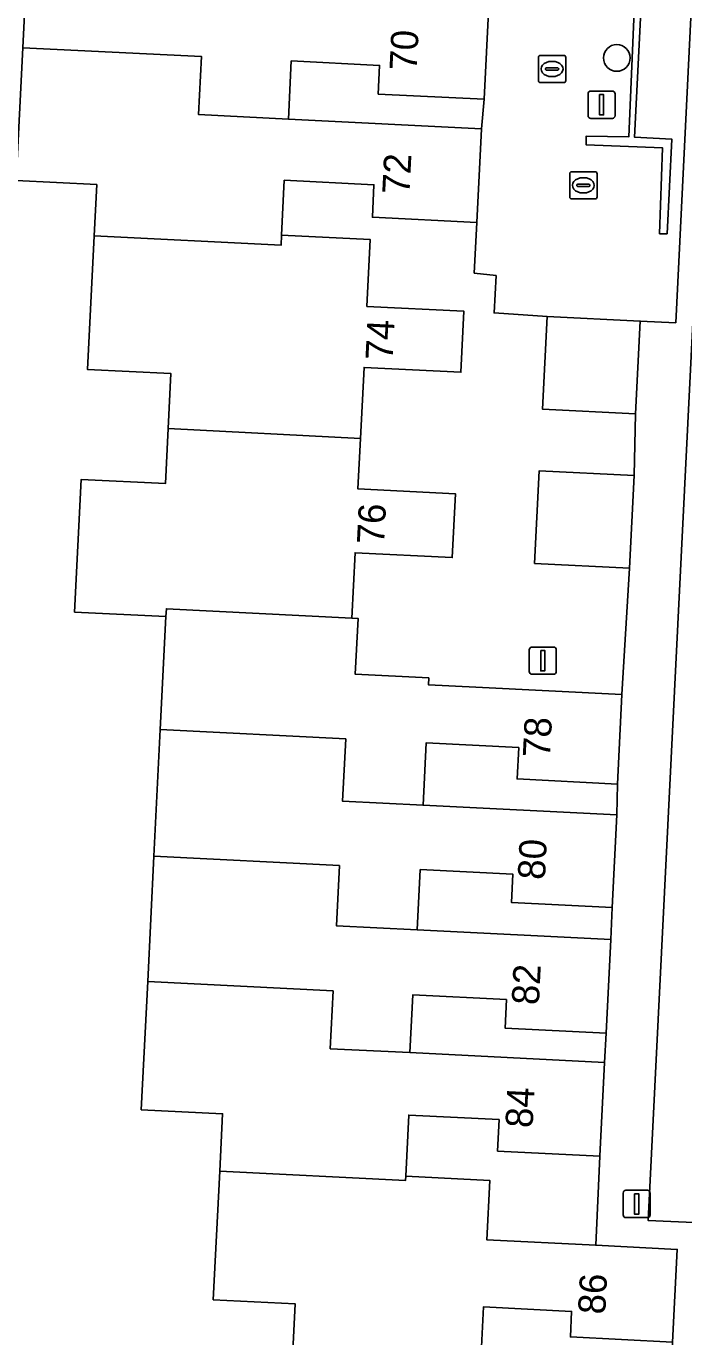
# Model space of a CAD drawing. Extents: x 162989 to 165008, y 383432 to 384338.
# Drawn here: x 164589.06 to 164613.18, y 383882.39 to 383930.44 of the extents above; entities that cross this region are included whole.
import ezdxf

# ---------------------------------------------------------------- set-up
doc = ezdxf.new("R2010")
doc.units = 0
for name, color, linetype in [('IMGEO_Boom', 7, 'Continuous'), ('IMGEO_Erf', 7, 'Continuous'), ('IMGEO_Kolk', 7, 'Continuous'), ('IMGEO_Lichtmast', 7, 'Continuous'), ('IMGEO_Muur', 7, 'Continuous'), ('IMGEO_Pand', 7, 'Continuous'), ('IMGEO_Pand_nummerreeks', 7, 'Continuous'), ('IMGEO_Rijbaan_lokaal_open', 7, 'Continuous'), ('IMGEO_Rioolput', 7, 'Continuous'), ('IMGEO_Voetpad_open', 7, 'Continuous')]:
    doc.layers.add(name, color=color, linetype=linetype)

msp = doc.modelspace()

# ---------------------------------------------------------------- linework, layer by layer
at = {"layer": 'IMGEO_Boom'}
msp.add_circle((164610.726, 383929.273), 0.489, dxfattribs=at)
at = {"layer": 'IMGEO_Erf'}
for points in [[(164605.856, 383927.756), (164601.973, 383927.951), (164602.025, 383928.999), (164598.784, 383929.162), (164598.677, 383927.03), (164605.763, 383926.676)], [(164611.196, 383910.566), (164607.711, 383910.741), (164607.881, 383914.138), (164611.366, 383913.964), (164611.417, 383916.227), (164607.996, 383916.398), (164608.166, 383919.797), (164606.227, 383919.922), (164606.295, 383921.295), (164605.495, 383921.385), (164605.591, 383923.243), (164601.759, 383923.435), (164601.818, 383924.624), (164598.53, 383924.788), (164598.429, 383922.774), (164601.683, 383922.611), (164601.56, 383920.163), (164605.117, 383919.985), (164605.005, 383917.751), (164601.453, 383917.929), (164601.323, 383915.326), (164601.23, 383913.474), (164604.806, 383913.295), (164604.689, 383910.956), (164601.123, 383911.134), (164601.003, 383908.736), (164601.234, 383908.724), (164601.131, 383906.677), (164603.828, 383906.542), (164603.815, 383906.294), (164605.553, 383906.207), (164610.915, 383905.938)], [(164610.75, 383902.652), (164607.069, 383902.837), (164607.127, 383903.988), (164603.733, 383904.158), (164603.619, 383901.876), (164610.731, 383901.52)], [(164610.561, 383898.126), (164606.862, 383898.311), (164606.914, 383899.347), (164603.515, 383899.517), (164603.404, 383897.312), (164610.511, 383896.956)], [(164610.338, 383893.516), (164606.625, 383893.702), (164606.677, 383894.747), (164603.241, 383894.919), (164603.135, 383892.807), (164610.279, 383892.449)], [(164610.107, 383889.006), (164606.352, 383889.194), (164606.41, 383890.35), (164603.097, 383890.515), (164602.985, 383888.271), (164606.068, 383888.117), (164605.959, 383885.94), (164609.955, 383885.74)], [(164612.774, 383882.194), (164609.023, 383882.382), (164609.069, 383883.318), (164605.832, 383883.48), (164605.723, 383881.288), (164605.613, 383879.093), (164608.916, 383878.928), (164608.972, 383880.055), (164612.662, 383879.87)]]:
    msp.add_lwpolyline(points, close=True, dxfattribs=at)
msp.add_lwpolyline([(164598.827, 383881.626), (164598.925, 383883.597), (164595.924, 383883.747), (164596.16, 383888.462), (164596.265, 383890.564), (164593.284, 383890.713), (164593.519, 383895.415), (164593.749, 383900.003), (164593.981, 383904.649), (164594.188, 383908.791), (164590.835, 383908.959), (164591.078, 383913.823), (164594.167, 383913.668), (164594.268, 383915.685), (164594.369, 383917.7), (164591.307, 383917.853), (164591.553, 383922.752), (164591.647, 383924.633), (164588.692, 383924.78)], dxfattribs=at)
at = {"layer": 'IMGEO_Kolk'}
for p, q in [((164608.999, 383924.177), (164608.999, 383925.029)), ((164609.074, 383925.103), (164609.926, 383925.103)), ((164609.487, 383924.883), (164609.512, 383924.883)), ((164610, 383925.029), (164610, 383924.177)), ((164609.258, 383924.597), (164609.258, 383924.609)), ((164609.696, 383924.56), (164609.298, 383924.56)), ((164609.301, 383924.646), (164609.699, 383924.646)), ((164609.51, 383924.323), (164609.485, 383924.323)), ((164609.742, 383924.609), (164609.742, 383924.597)), ((164609.926, 383924.103), (164609.074, 383924.103))]:
    msp.add_line(p, q, dxfattribs=at)
for points in [[(164608.999, 383924.177), (164608.999, 383925.029)], [(164609.074, 383925.103), (164609.926, 383925.103)], [(164610, 383925.029), (164610, 383924.177)], [(164609.926, 383924.103), (164609.074, 383924.103)]]:
    msp.add_lwpolyline(points, dxfattribs=at)
for centre, radius, start, end in [((164609.076, 383925.027), 0.0765, 91.552, 178.448), ((164609.076, 383925.027), 0.0765, 91.552, 178.448), ((164609.924, 383925.027), 0.0765, 1.552, 88.448), ((164609.924, 383925.027), 0.0765, 1.552, 88.448), ((164609.298, 383924.606), 0.0403, 85.8775, 175.7526), ((164609.295, 383924.596), 0.0366, 178.938, 274.7102), ((164609.699, 383924.603), 0.043, 264.8664, 352.4533), ((164609.703, 383924.608), 0.0386, 1.7309, 96.639), ((164609.076, 383924.179), 0.0765, 181.552, 268.448), ((164609.076, 383924.179), 0.0765, 181.552, 268.448), ((164609.924, 383924.179), 0.0765, 271.552, 358.448), ((164609.924, 383924.179), 0.0765, 271.552, 358.448)]:
    msp.add_arc(centre, radius, start, end, dxfattribs=at)
for centre, major_axis, ratio, start_param, end_param in [((164609.486, 383924.603), (-0.387, 0.002), 0.722429, 4.712389, 7.853982), ((164609.511, 383924.603), (-0.39, 0.002), 0.717154, 1.570796, 4.712389)]:
    msp.add_ellipse(centre, major_axis=major_axis, ratio=ratio, start_param=start_param, end_param=end_param, dxfattribs=at)
at = {"layer": 'IMGEO_Lichtmast'}
for p, q in [((164609.773, 383928.057), (164610.563, 383928.057)), ((164610.563, 383928.057), (164609.773, 383928.057)), ((164609.673, 383927.157), (164609.673, 383927.957)), ((164609.673, 383927.957), (164609.673, 383927.157)), ((164610.663, 383927.957), (164610.663, 383927.157)), ((164610.663, 383927.157), (164610.663, 383927.957)), ((164610.563, 383927.057), (164609.773, 383927.057)), ((164609.773, 383927.057), (164610.563, 383927.057)), ((164607.516, 383906.776), (164607.516, 383907.576)), ((164607.516, 383907.576), (164607.516, 383906.776)), ((164607.616, 383907.676), (164608.406, 383907.676)), ((164608.406, 383907.676), (164607.616, 383907.676)), ((164608.506, 383907.576), (164608.506, 383906.776)), ((164608.506, 383906.776), (164608.506, 383907.576)), ((164608.406, 383906.676), (164607.616, 383906.676)), ((164607.616, 383906.676), (164608.406, 383906.676)), ((164611.059, 383887.757), (164611.849, 383887.757)), ((164611.849, 383887.757), (164611.059, 383887.757)), ((164610.959, 383886.857), (164610.959, 383887.657)), ((164610.959, 383887.657), (164610.959, 383886.857)), ((164611.949, 383887.657), (164611.949, 383886.857)), ((164611.949, 383886.857), (164611.949, 383887.657)), ((164611.849, 383886.757), (164611.059, 383886.757)), ((164611.059, 383886.757), (164611.849, 383886.757))]:
    msp.add_line(p, q, dxfattribs=at)
for points in [[(164610.093, 383927.932), (164610.243, 383927.932), (164610.243, 383927.182), (164610.093, 383927.182), (164610.093, 383927.932)], [(164607.936, 383907.551), (164608.086, 383907.551), (164608.086, 383906.801), (164607.936, 383906.801), (164607.936, 383907.551)], [(164611.379, 383887.632), (164611.529, 383887.632), (164611.529, 383886.882), (164611.379, 383886.882), (164611.379, 383887.632)]]:
    msp.add_lwpolyline(points, dxfattribs=at)
for centre, start, end in [((164609.773, 383927.957), 90, 180), ((164609.773, 383927.957), 90, 180), ((164610.563, 383927.957), 0, 90), ((164610.563, 383927.957), 360, 90), ((164609.773, 383927.157), 180, 270), ((164609.773, 383927.157), 180, 270), ((164610.563, 383927.157), 270, 0), ((164610.563, 383927.157), 270, 0), ((164607.616, 383907.576), 90, 180), ((164607.616, 383907.576), 90, 180), ((164608.406, 383907.576), 0, 90), ((164608.406, 383907.576), 360, 90), ((164607.616, 383906.776), 180, 270), ((164607.616, 383906.776), 180, 270), ((164608.406, 383906.776), 270, 0), ((164608.406, 383906.776), 270, 0), ((164611.059, 383887.657), 90, 180), ((164611.059, 383887.657), 90, 180), ((164611.849, 383887.657), 0, 90), ((164611.849, 383887.657), 360, 90), ((164611.059, 383886.857), 180, 270), ((164611.059, 383886.857), 180, 270), ((164611.849, 383886.857), 270, 0), ((164611.849, 383886.857), 270, 0)]:
    msp.add_arc(centre, 0.1, start, end, dxfattribs=at)
at = {"layer": 'IMGEO_Muur'}
msp.add_lwpolyline([(164612.293, 383922.827), (164612.568, 383922.828), (164612.741, 383926.3), (164611.374, 383926.369), (164611.605, 383930.981), (164611.357, 383930.994), (164611.163, 383926.375), (164609.598, 383926.405), (164609.598, 383926.088), (164612.407, 383925.974)], close=True, dxfattribs=at)
at = {"layer": 'IMGEO_Pand'}
for points in [[(164589.169, 383934.32), (164588.935, 383929.646), (164595.494, 383929.322), (164595.387, 383927.195), (164598.677, 383927.03), (164598.784, 383929.162), (164602.025, 383928.999), (164601.973, 383927.951), (164605.856, 383927.756), (164606.029, 383931.213), (164598.851, 383931.572), (164595.615, 383931.73), (164595.728, 383933.992)], [(164591.553, 383922.752), (164598.411, 383922.404), (164598.429, 383922.774), (164598.53, 383924.788), (164601.818, 383924.624), (164601.759, 383923.435), (164605.591, 383923.243), (164605.763, 383926.676), (164598.677, 383927.03), (164595.387, 383927.195), (164595.494, 383929.322), (164588.935, 383929.646), (164588.692, 383924.78), (164591.647, 383924.633)], [(164591.553, 383922.752), (164591.307, 383917.853), (164594.369, 383917.7), (164594.268, 383915.685), (164601.323, 383915.326), (164601.453, 383917.929), (164605.005, 383917.751), (164605.117, 383919.985), (164601.56, 383920.163), (164601.683, 383922.611), (164598.429, 383922.774), (164598.411, 383922.404)], [(164608.166, 383919.797), (164607.996, 383916.398), (164611.417, 383916.227), (164611.587, 383919.626)], [(164601.323, 383915.326), (164594.268, 383915.685), (164594.167, 383913.668), (164591.078, 383913.823), (164590.835, 383908.959), (164594.188, 383908.791), (164594.204, 383909.08), (164601.003, 383908.736), (164601.123, 383911.134), (164604.689, 383910.956), (164604.806, 383913.295), (164601.23, 383913.474)], [(164611.366, 383913.964), (164607.881, 383914.138), (164607.711, 383910.741), (164611.196, 383910.566)], [(164603.619, 383901.876), (164603.733, 383904.158), (164607.127, 383903.988), (164607.069, 383902.837), (164610.75, 383902.652), (164610.915, 383905.938), (164605.553, 383906.207), (164603.815, 383906.294), (164603.828, 383906.542), (164601.131, 383906.677), (164601.234, 383908.724), (164601.003, 383908.736), (164594.204, 383909.08), (164594.188, 383908.791), (164593.981, 383904.649), (164600.784, 383904.308), (164600.669, 383902.023)], [(164603.404, 383897.312), (164603.515, 383899.517), (164606.914, 383899.347), (164606.862, 383898.311), (164610.561, 383898.126), (164610.731, 383901.52), (164603.619, 383901.876), (164600.669, 383902.023), (164600.784, 383904.308), (164593.981, 383904.649), (164593.749, 383900.003), (164600.551, 383899.663), (164600.441, 383897.458)], [(164593.519, 383895.415), (164600.321, 383895.069), (164600.215, 383892.95), (164603.135, 383892.807), (164603.241, 383894.919), (164606.677, 383894.747), (164606.625, 383893.702), (164610.338, 383893.516), (164610.511, 383896.956), (164603.404, 383897.312), (164600.441, 383897.458), (164600.551, 383899.663), (164593.749, 383900.003)], [(164596.16, 383888.462), (164602.978, 383888.12), (164602.985, 383888.271), (164603.097, 383890.515), (164606.41, 383890.35), (164606.352, 383889.194), (164610.107, 383889.006), (164610.279, 383892.449), (164603.135, 383892.807), (164600.215, 383892.95), (164600.321, 383895.069), (164593.519, 383895.415), (164593.284, 383890.713), (164596.265, 383890.564)], [(164596.16, 383888.462), (164595.924, 383883.747), (164598.925, 383883.597), (164598.827, 383881.626), (164605.723, 383881.288), (164605.832, 383883.48), (164609.069, 383883.318), (164609.023, 383882.382), (164612.774, 383882.194), (164612.943, 383885.591), (164609.955, 383885.74), (164605.959, 383885.94), (164606.068, 383888.117), (164602.985, 383888.271), (164602.978, 383888.12)]]:
    msp.add_lwpolyline(points, close=True, dxfattribs=at)
at = {"layer": 'IMGEO_Rijbaan_lokaal_open'}
msp.add_lwpolyline([(164691.3, 383957.746), (164672.94, 383958.605), (164672.629, 383951.924), (164677.821, 383951.681), (164677.025, 383935.066), (164677.006, 383934.666), (164676.711, 383929.936), (164669.514, 383930.228), (164669.414, 383928.081), (164669.39, 383927.569), (164669.043, 383927.587), (164669.041, 383927.587), (164641.19, 383929.008), (164614.054, 383930.38), (164611.881, 383886.647), (164615.768, 383886.479), (164616.148, 383892.494), (164616.414, 383897.477), (164616.6, 383901.294), (164617.023, 383908.65), (164617.504, 383918.488), (164617.632, 383921.51)], dxfattribs=at)
at = {"layer": 'IMGEO_Rioolput'}
for p, q in [((164607.851, 383928.442), (164607.851, 383929.294)), ((164607.926, 383929.368), (164608.778, 383929.368)), ((164608.339, 383929.148), (164608.364, 383929.148)), ((164608.852, 383929.294), (164608.852, 383928.442)), ((164608.11, 383928.862), (164608.11, 383928.874)), ((164608.548, 383928.825), (164608.15, 383928.825)), ((164608.153, 383928.911), (164608.551, 383928.911)), ((164608.362, 383928.588), (164608.337, 383928.588)), ((164608.594, 383928.874), (164608.594, 383928.862)), ((164608.778, 383928.368), (164607.926, 383928.368))]:
    msp.add_line(p, q, dxfattribs=at)
for points in [[(164607.851, 383928.442), (164607.851, 383929.294)], [(164607.926, 383929.368), (164608.778, 383929.368)], [(164608.852, 383929.294), (164608.852, 383928.442)], [(164608.778, 383928.368), (164607.926, 383928.368)]]:
    msp.add_lwpolyline(points, dxfattribs=at)
for centre, radius, start, end in [((164607.928, 383929.292), 0.0765, 91.552, 178.448), ((164607.928, 383929.292), 0.0765, 91.552, 178.448), ((164608.776, 383929.292), 0.0765, 1.552, 88.448), ((164608.776, 383929.292), 0.0765, 1.552, 88.448), ((164608.15, 383928.871), 0.0403, 85.8775, 175.7526), ((164608.147, 383928.861), 0.0366, 178.938, 274.7102), ((164608.551, 383928.868), 0.043, 264.8664, 352.4533), ((164608.555, 383928.873), 0.0386, 1.7309, 96.639), ((164607.928, 383928.444), 0.0765, 181.552, 268.448), ((164607.928, 383928.444), 0.0765, 181.552, 268.448), ((164608.776, 383928.444), 0.0765, 271.552, 358.448), ((164608.776, 383928.444), 0.0765, 271.552, 358.448)]:
    msp.add_arc(centre, radius, start, end, dxfattribs=at)
for centre, major_axis, ratio, start_param, end_param in [((164608.338, 383928.868), (-0.387, 0.002), 0.722429, 4.712389, 7.853982), ((164608.363, 383928.868), (-0.39, 0.002), 0.717154, 1.570796, 4.712389)]:
    msp.add_ellipse(centre, major_axis=major_axis, ratio=ratio, start_param=start_param, end_param=end_param, dxfattribs=at)
at = {"layer": 'IMGEO_Voetpad_open'}
for points in [[(164606.029, 383931.213), (164605.856, 383927.756), (164605.763, 383926.676), (164605.591, 383923.243), (164605.495, 383921.385), (164606.295, 383921.295), (164606.227, 383919.922), (164608.166, 383919.797), (164611.587, 383919.626), (164612.891, 383919.562), (164613.485, 383931.758)], [(164640.1, 383930.493), (164636.43, 383930.66), (164626.781, 383931.178), (164617.067, 383931.621), (164613.485, 383931.758), (164612.891, 383919.562), (164611.587, 383919.626), (164611.417, 383916.227), (164611.366, 383913.964), (164611.196, 383910.566), (164610.915, 383905.938), (164610.75, 383902.652), (164610.731, 383901.52), (164610.561, 383898.126), (164610.511, 383896.956), (164610.338, 383893.516), (164610.279, 383892.449), (164610.107, 383889.006), (164609.955, 383885.74), (164612.943, 383885.591), (164612.774, 383882.194)], [(164615.501, 383879.717), (164615.768, 383886.479), (164611.881, 383886.647), (164614.054, 383930.38), (164641.19, 383929.008)]]:
    msp.add_lwpolyline(points, dxfattribs=at)
msp.add_lwpolyline([(164612.293, 383922.827), (164612.407, 383925.974), (164609.598, 383926.088), (164609.598, 383926.405), (164611.163, 383926.375), (164611.357, 383930.994), (164611.605, 383930.981), (164611.374, 383926.369), (164612.741, 383926.3), (164612.568, 383922.828)], close=True, dxfattribs=at)

# ---------------------------------------------------------------- texts
at = {"layer": 'IMGEO_Pand_nummerreeks'}
for s, rotation, p in [('70', 87.1351, (164603.384, 383928.788)), ('72', 87.1318, (164603.119, 383924.258)), ('74', 87.1299, (164602.503, 383918.169)), ('76', 87.1364, (164602.189, 383911.426)), ('78', 87.1254, (164608.274, 383903.599)), ('80', 87.1325, (164608.088, 383899.127)), ('82', 87.121, (164607.866, 383894.535)), ('84', 87.1401, (164607.635, 383890.028)), ('86', 87.1519, (164610.3, 383883.193))]:
    msp.add_text(s, height=1, rotation=rotation, dxfattribs=at).set_placement(p)

doc.saveas('drawing.dxf')
